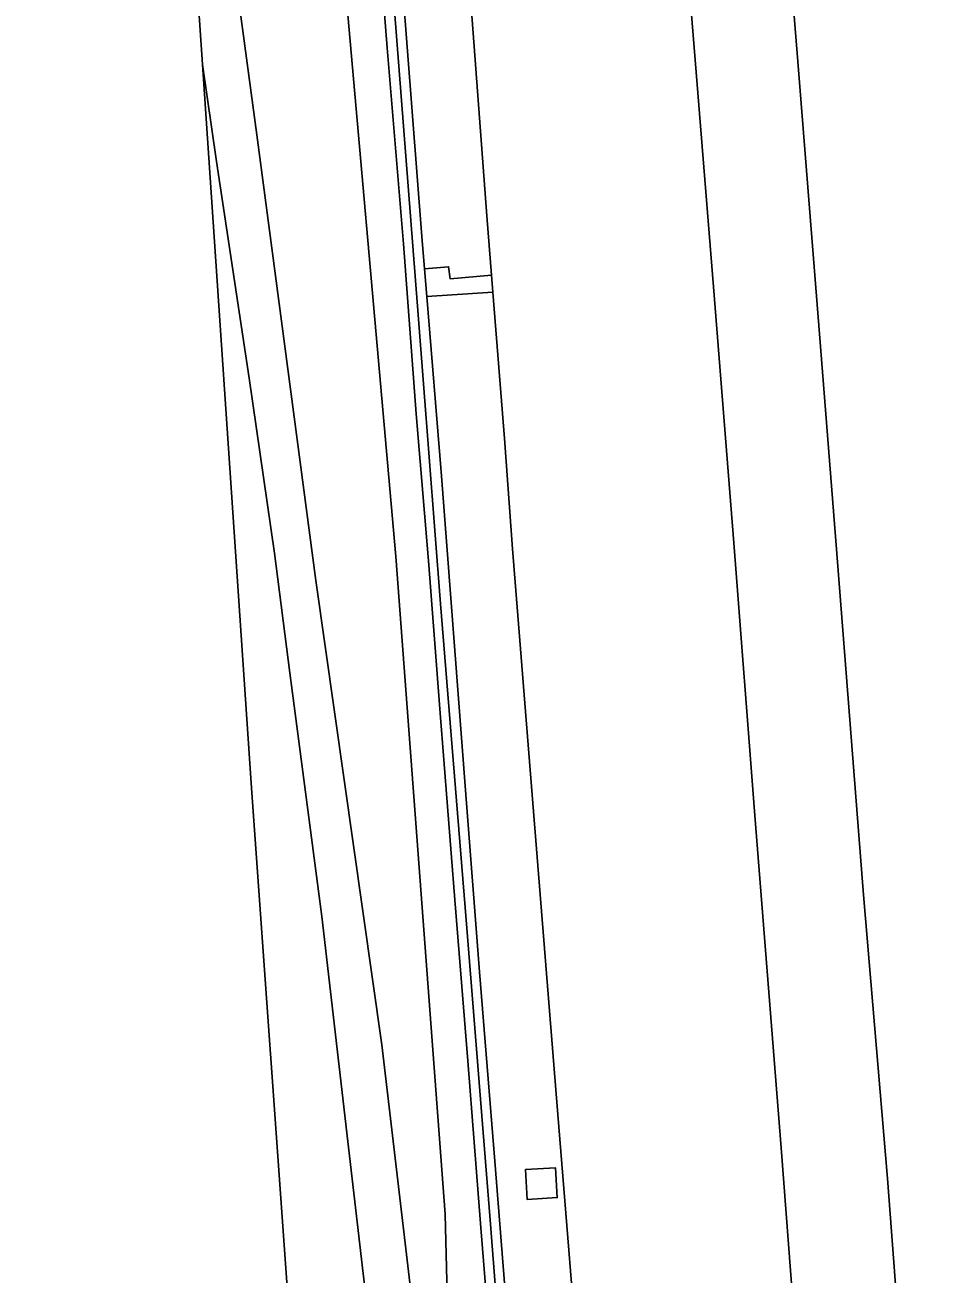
# Model space of a CAD drawing. Extents: x 157692 to 159674, y 381452 to 383291.
# Drawn here: x 157813.5 to 157863.7, y 381598.7 to 381667.1 of the extents above; entities that cross this region are included whole.
import ezdxf

# ---------------------------------------------------------------- set-up
doc = ezdxf.new("R2010")
doc.units = 0
for name, color, linetype in [('IMGEO_Berm_groen', 7, 'Continuous'), ('IMGEO_Berm_open', 7, 'Continuous'), ('IMGEO_Geluidsscherm', 7, 'Continuous'), ('IMGEO_Grasland_overig', 7, 'Continuous'), ('IMGEO_Muur', 7, 'Continuous'), ('IMGEO_Rijbaan_autosnelweg', 7, 'Continuous'), ('IMGEO_Rijbaan_autoweg', 7, 'Continuous'), ('IMGEO_Terreindeel_gesloten', 7, 'Continuous')]:
    doc.layers.add(name, color=color, linetype=linetype)

msp = doc.modelspace()

# ---------------------------------------------------------------- linework, layer by layer
at = {"layer": 'IMGEO_Berm_groen'}
for points in [[(157824.789, 381746.668), (157827.698, 381711.644), (157830.541, 381674.916), (157833.822, 381638.023), (157836.521, 381602.018), (157837.158, 381576.373), (157833.045, 381611.289), (157829.428, 381636.714), (157826.2, 381661.124), (157823.536, 381680.915), (157821.082, 381703.211), (157819.853, 381714.668), (157823.226, 381664.967), (157823.991, 381659.664), (157825.778, 381647.798), (157827.165, 381638.216), (157828.003, 381631.648), (157829.754, 381618.318), (157831.179, 381605.981), (157832.687, 381593.106)], [(157846.287, 381714.431), (157847.314, 381701.038), (157848.266, 381689.063), (157849.303, 381676.295), (157850.264, 381664.558), (157851.205, 381652.798), (157852.32, 381638.782), (157853.476, 381623.836), (157854.922, 381605.642), (157855.961, 381591.975), (157856.858, 381580.36), (157858.487, 381560.352), (157863.67, 381565.932), (157862.206, 381584.593), (157860.748, 381603.959), (157859.432, 381619.499), (157857.887, 381639.113), (157856.978, 381650.681), (157855.786, 381665.595), (157854.56, 381680.724), (157853.554, 381693.73), (157852.515, 381707.769), (157851.411, 381720.986)], [(157839.241, 381591.72), (157838.458, 381601.495), (157837.75, 381610.398), (157837.046, 381619.221), (157836.246, 381629.446), (157835.605, 381637.793), (157834.924, 381645.839), (157834.241, 381655.156), (157833.333, 381665.883), (157832.477, 381676.85), (157831.64, 381687.452), (157830.848, 381697.603), (157829.998, 381708.053), (157829.159, 381718.677)], [(157830.619, 381714.271), (157831.78, 381699.139), (157833.015, 381683.839), (157834.202, 381669.032), (157835.233, 381655.553), (157835.379, 381653.782), (157836.699, 381653.897), (157836.785, 381653.241), (157839.06, 381653.425), (157838.802, 381656.685), (157838.001, 381667.418), (157836.994, 381679.627), (157836.133, 381690.68), (157835.168, 381702.913), (157834.187, 381715.425)]]:
    msp.add_lwpolyline(points, dxfattribs=at)
for points in [[(157839.132, 381652.509), (157835.504, 381652.274), (157836.298, 381642.657), (157836.642, 381638.14), (157837.62, 381625.227), (157838.396, 381615.272), (157839.241, 381604.905), (157839.956, 381595.704), (157840.776, 381585.29), (157841.45, 381576.827), (157842.221, 381567.133), (157845.952, 381565.984), (157845.073, 381577.459), (157844.035, 381590.793), (157842.635, 381608.144), (157841.309, 381624.512), (157840.211, 381638.438), (157839.766, 381644.495)], [(157840.909, 381604.449), (157842.565, 381604.542), (157842.656, 381602.914), (157841.001, 381602.821)]]:
    msp.add_lwpolyline(points, close=True, dxfattribs=at)
at = {"layer": 'IMGEO_Berm_open'}
msp.add_lwpolyline([(157835.504, 381652.274), (157839.132, 381652.509), (157839.06, 381653.425), (157836.785, 381653.241), (157836.699, 381653.897), (157835.379, 381653.782)], close=True, dxfattribs=at)
at = {"layer": 'IMGEO_Geluidsscherm'}
for points in [[(157836.255, 381635.437), (157835.024, 381651.492), (157833.587, 381669.82), (157832.25, 381686.257), (157830.847, 381703.941), (157829.35, 381723.429), (157827.759, 381743.042), (157826.354, 381760.769), (157824.626, 381782.185), (157822.934, 381803.732), (157821.482, 381822.361), (157819.848, 381842.791), (157818.658, 381858.072), (157816.935, 381881.04), (157814.98, 381903.479), (157814.143, 381915.331)], [(157841.437, 381570.535), (157840.156, 381586.581), (157838.995, 381601.46), (157837.661, 381618.135), (157836.255, 381635.437)]]:
    msp.add_lwpolyline(points, dxfattribs=at)
at = {"layer": 'IMGEO_Grasland_overig'}
msp.add_lwpolyline([(157819.853, 381714.668), (157821.082, 381703.211), (157823.536, 381680.915), (157826.2, 381661.124), (157829.428, 381636.714), (157833.045, 381611.289), (157837.158, 381576.373), (157836.521, 381602.018), (157833.822, 381638.023), (157830.541, 381674.916), (157827.698, 381711.644), (157824.789, 381746.668), (157822.283, 381780.133), (157821.149, 381794.624), (157820.744, 381794.601), (157814.667, 381794.254), (157813.503, 381794.187), (157817.047, 381750), (157819.702, 381716.892)], close=True, dxfattribs=at)
at = {"layer": 'IMGEO_Muur'}
for points in [[(157829.159, 381718.677), (157829.998, 381708.053), (157830.848, 381697.603), (157831.64, 381687.452), (157832.477, 381676.85), (157833.333, 381665.883), (157834.241, 381655.156), (157834.924, 381645.839), (157835.605, 381637.793), (157836.246, 381629.446), (157837.046, 381619.221), (157837.75, 381610.398), (157838.458, 381601.495), (157839.241, 381591.72)], [(157839.956, 381595.704), (157839.241, 381604.905), (157838.396, 381615.272), (157837.62, 381625.227), (157836.642, 381638.14), (157836.298, 381642.657), (157835.504, 381652.274), (157835.379, 381653.782), (157835.233, 381655.553), (157834.202, 381669.032), (157833.015, 381683.839), (157831.78, 381699.139), (157830.619, 381714.271)]]:
    msp.add_lwpolyline(points, dxfattribs=at)
at = {"layer": 'IMGEO_Rijbaan_autosnelweg'}
for points in [[(157851.411, 381720.986), (157852.515, 381707.769), (157853.554, 381693.73), (157854.56, 381680.724), (157855.786, 381665.595), (157856.978, 381650.681), (157857.887, 381639.113), (157859.432, 381619.499), (157860.748, 381603.959), (157862.206, 381584.593)], [(157834.187, 381715.425), (157835.168, 381702.913), (157836.133, 381690.68), (157836.994, 381679.627), (157838.001, 381667.418), (157838.802, 381656.685), (157839.06, 381653.425), (157839.132, 381652.509), (157839.766, 381644.495), (157840.211, 381638.438), (157841.309, 381624.512), (157842.635, 381608.144), (157844.035, 381590.793)], [(157855.961, 381591.975), (157854.922, 381605.642), (157853.476, 381623.836), (157852.32, 381638.782), (157851.205, 381652.798), (157850.264, 381664.558), (157849.303, 381676.295), (157848.266, 381689.063), (157847.314, 381701.038), (157846.287, 381714.431)]]:
    msp.add_lwpolyline(points, dxfattribs=at)
at = {"layer": 'IMGEO_Rijbaan_autoweg'}
msp.add_lwpolyline([(157823.226, 381664.967), (157825.933, 381625.082), (157830.025, 381567.914), (157832.026, 381566.482), (157835.376, 381569.026), (157834.325, 381578.741), (157832.687, 381593.106), (157831.179, 381605.981), (157829.754, 381618.318), (157828.003, 381631.648), (157827.165, 381638.216), (157825.778, 381647.798), (157823.991, 381659.664)], close=True, dxfattribs=at)
at = {"layer": 'IMGEO_Terreindeel_gesloten'}
msp.add_lwpolyline([(157840.909, 381604.449), (157841.001, 381602.821), (157842.656, 381602.914), (157842.565, 381604.542)], close=True, dxfattribs=at)

doc.saveas('drawing.dxf')
